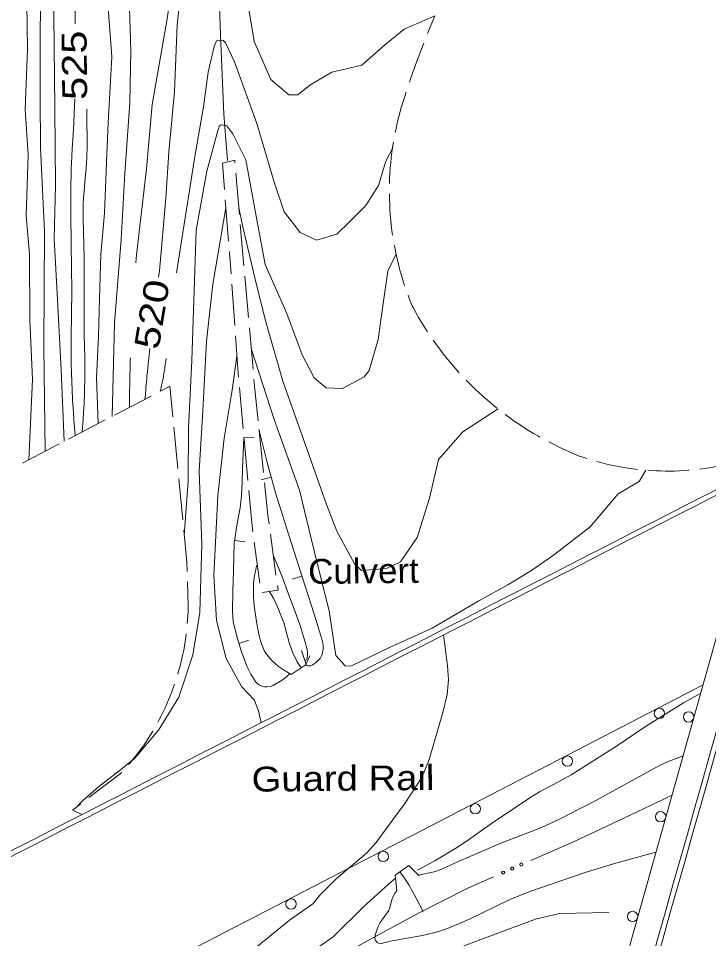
# Model space of a CAD drawing. Extents: x 2361284 to 2366480, y 6976556 to 6985346.
# Drawn here: x 2364554.1 to 2364687.2, y 6978961.5 to 6979139 of the extents above; entities that cross this region are included whole.
import ezdxf
from ezdxf.enums import TextEntityAlignment as Align

# ---------------------------------------------------------------- set-up
doc = ezdxf.new("R2010")
doc.units = 0
doc.header["$LTSCALE"] = 1.9
for name, color, linetype, lineweight in [('12', 7, 'Continuous', 13), ('13', 7, 'Continuous', 13), ('17', 7, 'Continuous', 13), ('21', 7, 'Continuous', 13), ('24', 7, 'Continuous', 13), ('3', 7, 'Continuous', 13), ('30', 7, 'Continuous', 13), ('6', 7, 'Continuous', 13), ('8', 7, 'Continuous', 13)]:
    doc.layers.add(name, color=color, linetype=linetype, lineweight=lineweight)

msp = doc.modelspace()

# ---------------------------------------------------------------- linework, layer by layer
at = {"layer": '12'}
for points in [[(2364561.991, 6979190.958), (2364561.881, 6979187.807), (2364561.933, 6979185.284), (2364562.253, 6979180.239), (2364562.622, 6979177.541), (2364563.211, 6979173.961), (2364563.39, 6979172.159), (2364563.817, 6979160.874), (2364564.553, 6979148.629), (2364564.753, 6979146.8), (2364565.066, 6979144.367), (2364565.136, 6979143.145), (2364565.025, 6979137.924)], [(2364634.444, 6979139.524), (2364628.539, 6979136.907), (2364624.668, 6979133.79), (2364620.364, 6979129.969), (2364614.547, 6979128.644), (2364610.341, 6979126.094), (2364607.987, 6979124.241), (2364606.267, 6979124.264), (2364602.799, 6979127.232), (2364599.6, 6979134.572), (2364596.968, 6979150.478), (2364593.254, 6979159.303), (2364590.885, 6979159.26), (2364587.173, 6979154.302), (2364586.228, 6979151.445), (2364584.728, 6979137.752), (2364584.2, 6979124.905), (2364583.121, 6979113.184), (2364582.536, 6979104.298), (2364581.309, 6979090.305), (2364581.13, 6979089.063)], [(2364564.963, 6979123.462), (2364564.922, 6979121.883), (2364564.879, 6979120.832), (2364564.765, 6979118.729), (2364564.63, 6979116.626), (2364564.451, 6979113.823), (2364564.374, 6979112.421), (2364564.313, 6979111.019), (2364564.291, 6979110.318), (2364564.268, 6979109.265), (2364564.238, 6979106.358), (2364564.23, 6979104.42), (2364564.241, 6979100.544), (2364564.288, 6979096.097), (2364564.367, 6979090.168), (2364564.397, 6979087.204), (2364564.401, 6979085.706), (2364564.372, 6979082.71), (2364564.275, 6979076.719), (2364564.263, 6979074.722), (2364564.266, 6979073.723), (2364564.287, 6979072.032), (2364564.313, 6979070.905), (2364564.389, 6979068.651), (2364564.438, 6979067.525), (2364564.559, 6979065.273), (2364564.703, 6979063.021), (2364564.811, 6979061.52), (2364565.05, 6979058.519)], [(2364579.441, 6979075.327), (2364579.304, 6979074.037), (2364579.237, 6979073.391), (2364579.138, 6979072.423), (2364579.041, 6979071.455), (2364578.993, 6979070.97), (2364578.9, 6979070.002), (2364578.855, 6979069.517), (2364578.788, 6979068.79), (2364578.702, 6979067.821), (2364578.661, 6979067.336), (2364578.6, 6979066.609), (2364578.542, 6979065.881), (2364578.514, 6979065.517)], [(2364610.912, 6978968.161), (2364612.246, 6978969.844), (2364615.397, 6978972.984), (2364621.22, 6978977.928), (2364623.09, 6978980.026), (2364626.259, 6978984.328), (2364628.629, 6978987.52), (2364631.901, 6978992.552), (2364633.339, 6978996.005), (2364634.84, 6979001.08), (2364635.993, 6979005.061), (2364636.789, 6979008.559), (2364637.033, 6979011.391), (2364636.897, 6979014.07), (2364636.11, 6979020.043)], [(2364610.912, 6978968.161), (2364606.391, 6978965.018), (2364598.711, 6978958.763), (2364589.458, 6978951.695), (2364580.137, 6978944.287), (2364574.508, 6978939.003), (2364566.422, 6978932.215), (2364563.724, 6978929.769), (2364557.181, 6978926.957), (2364554.404, 6978924.501), (2364554.777, 6978923.164), (2364557.94, 6978922.824), (2364564.518, 6978924.147), (2364577.349, 6978927.279), (2364591.697, 6978934.926), (2364611.792, 6978944.028), (2364622.998, 6978947.674), (2364636.083, 6978951.338), (2364636.871, 6978950.566)]]:
    msp.add_lwpolyline(points, dxfattribs=at)
at = {"layer": '13'}
for points in [[(2364616.711, 6979244.921), (2364611.254, 6979234.078), (2364605.293, 6979223.521), (2364598.494, 6979216.146), (2364594.496, 6979212.738), (2364590.323, 6979209.858), (2364587.32, 6979206.989), (2364584.586, 6979203.182), (2364580.241, 6979194.161), (2364578.678, 6979188.156), (2364577.148, 6979179.73), (2364577.11, 6979168.981), (2364576.978, 6979156.628), (2364575.547, 6979140.954), (2364575.815, 6979132.726), (2364575.6, 6979122.753), (2364574.61, 6979109.063), (2364573.891, 6979096.336), (2364572.614, 6979080.293), (2364572.166, 6979062.217)], [(2364554.503, 6979190.687), (2364554.308, 6979184.934), (2364554.137, 6979179.722), (2364554.508, 6979170.235), (2364554.394, 6979161.104), (2364555.438, 6979150.183), (2364555.696, 6979141.965), (2364555.821, 6979133.016), (2364555.402, 6979121.431), (2364555.955, 6979112.686), (2364555.577, 6979100.882), (2364556.227, 6979093.518), (2364556.288, 6979080.818), (2364556.787, 6979069.301), (2364556.084, 6979053.854)], [(2364555.993, 6979190.741), (2364555.98, 6979187.851), (2364556.315, 6979180.002), (2364556.944, 6979171.668), (2364557.592, 6979162.385), (2364558.493, 6979152.852), (2364558.567, 6979145.112), (2364558.308, 6979137.58), (2364558.279, 6979123.858), (2364558.372, 6979114.048), (2364559.145, 6979097.966), (2364558.988, 6979075.513), (2364559.259, 6979055.505)], [(2364558.312, 6979190.823), (2364558.437, 6979189.204), (2364559.064, 6979183.23), (2364560.097, 6979174.518), (2364560.807, 6979162.975), (2364560.875, 6979148.464), (2364560.929, 6979139.645), (2364561.099, 6979121.705), (2364561.231, 6979106.776), (2364560.969, 6979096.493), (2364561.66, 6979084.769), (2364562.339, 6979071.205), (2364562.921, 6979057.41)], [(2364568.71, 6979191.192), (2364569.313, 6979189.827), (2364570.267, 6979184.116), (2364570.842, 6979178.36), (2364571.85, 6979171.19), (2364572.2, 6979161.784), (2364572.238, 6979155.643), (2364571.931, 6979145.849), (2364571.437, 6979141.025), (2364572.107, 6979131.56), (2364571.418, 6979118.823), (2364571.156, 6979112.78), (2364570.733, 6979101.446), (2364569.97, 6979093.418), (2364569.73, 6979084.966), (2364569.52, 6979077.603), (2364569.145, 6979069.708), (2364569.479, 6979060.821)], [(2364584.807, 6979152.512), (2364582.71, 6979138.522), (2364579.884, 6979122.384), (2364578.822, 6979109.973), (2364576.879, 6979093.404), (2364576.764, 6979091.832)], [(2364626.248, 6979113.884), (2364624.991, 6979111.422), (2364623.585, 6979106.789), (2364621.112, 6979102.905), (2364617.902, 6979099.704), (2364615.504, 6979097.391), (2364611.605, 6979096.204), (2364608.42, 6979097.704), (2364605.332, 6979101.685), (2364603.489, 6979107.218), (2364600.081, 6979118.706), (2364595.777, 6979130.605), (2364594.052, 6979134.289), (2364593.598, 6979134.715), (2364592.339, 6979134.643), (2364591.859, 6979133.588), (2364590.676, 6979128.637), (2364589.819, 6979121.928), (2364588.094, 6979111.961), (2364586.933, 6979104.58), (2364585.885, 6979098.08), (2364584.582, 6979089.926)], [(2364567.282, 6979121.514), (2364567.296, 6979119.09), (2364567.334, 6979115.859), (2364567.341, 6979114.243), (2364567.338, 6979113.774), (2364567.314, 6979112.837), (2364567.271, 6979111.901), (2364567.234, 6979111.277), (2364567.142, 6979110.029), (2364566.981, 6979108.158), (2364566.765, 6979105.663), (2364566.677, 6979104.416), (2364566.613, 6979103.168), (2364566.594, 6979102.543), (2364566.582, 6979101.606), (2364566.59, 6979100.346), (2364566.639, 6979097.827), (2364566.776, 6979092.787), (2364566.803, 6979091.107), (2364566.809, 6979090.267), (2364566.804, 6979086.274), (2364566.781, 6979080.949), (2364566.783, 6979078.287), (2364566.79, 6979077.549), (2364566.822, 6979076.074), (2364566.905, 6979073.123), (2364566.926, 6979071.648), (2364566.923, 6979070.268), (2364566.913, 6979069.348), (2364566.872, 6979067.508), (2364566.843, 6979066.588), (2364566.766, 6979064.749), (2364566.667, 6979062.91), (2364566.591, 6979061.684), (2364566.414, 6979059.232)], [(2364586.094, 6979039.268), (2364586.835, 6979049.727), (2364586.928, 6979059.917), (2364587.574, 6979073.025), (2364588.405, 6979098.144), (2364590.467, 6979109.534), (2364592.611, 6979117.575), (2364592.795, 6979118.206), (2364593.193, 6979118.46), (2364594.274, 6979118.29), (2364595.489, 6979116.742), (2364597.947, 6979111.715), (2364600.097, 6979100.115), (2364601.728, 6979091.499), (2364605.868, 6979082.039), (2364608.864, 6979074.107), (2364611.158, 6979069.638), (2364613.436, 6979067.749), (2364616.647, 6979067.58), (2364620.776, 6979069.859), (2364621.754, 6979071.09), (2364623.487, 6979077.076), (2364624.376, 6979083.525), (2364625.348, 6979090.233), (2364626.941, 6979093.55)], [(2364565.163, 6978986.707), (2364566.531, 6978988.12), (2364569.566, 6978990.719), (2364574.112, 6978994.292), (2364576.572, 6978996.296), (2364581.141, 6979001.669), (2364585.061, 6979008.077), (2364587.754, 6979016.243), (2364589.067, 6979024.406), (2364589.461, 6979037.63), (2364588.988, 6979051.637), (2364589.677, 6979063.283), (2364590.379, 6979076.702), (2364591.585, 6979087.733), (2364594.135, 6979102.428)], [(2364596.624, 6979102.502), (2364597.357, 6979099.059), (2364599.714, 6979088.93), (2364601.709, 6979080.919), (2364605.112, 6979069.03), (2364608.667, 6979059.054), (2364613.55, 6979045.249), (2364615.529, 6979040.078), (2364618.959, 6979033.79), (2364620.251, 6979032.513), (2364625.108, 6979032.879), (2364627.796, 6979034.164), (2364631.04, 6979038.875), (2364633.419, 6979046.448), (2364635.108, 6979053.896), (2364639.848, 6979059.26), (2364646.616, 6979063.655)], [(2364675.1, 6979051.846), (2364673.87, 6979049.654), (2364669.803, 6979047.254), (2364664.373, 6979040.892), (2364657.604, 6979035.638), (2364653.103, 6979032.485), (2364648.529, 6979029.722), (2364642.888, 6979026.608), (2364633.907, 6979021.382), (2364625.782, 6979017.724), (2364618.236, 6979014.043), (2364617.145, 6979014.116), (2364615.317, 6979016.085), (2364614.075, 6979024.703), (2364611.603, 6979034.4), (2364608.292, 6979048), (2364603.462, 6979061.614), (2364599.013, 6979075.334)], [(2364575.698, 6979073.482), (2364575.683, 6979072.924), (2364575.675, 6979072.645), (2364575.664, 6979072.227), (2364575.648, 6979071.599), (2364575.632, 6979070.971), (2364575.624, 6979070.657), (2364575.614, 6979070.239), (2364575.609, 6979070.03), (2364575.602, 6979069.716), (2364575.591, 6979069.245), (2364575.582, 6979068.826), (2364575.577, 6979068.617), (2364575.57, 6979068.303), (2364575.561, 6979067.833), (2364575.551, 6979067.362), (2364575.547, 6979067.126), (2364575.539, 6979066.708), (2364575.536, 6979066.499), (2364575.53, 6979066.185), (2364575.525, 6979065.871), (2364575.523, 6979065.714), (2364575.518, 6979065.4), (2364575.516, 6979065.243), (2364575.512, 6979065.007), (2364575.508, 6979064.694), (2364575.506, 6979064.537), (2364575.503, 6979064.301), (2364575.499, 6979063.948)], [(2364582.58, 6979073.387), (2364582.508, 6979072.823), (2364582.471, 6979072.54), (2364582.412, 6979072.112), (2364582.351, 6979071.683), (2364582.32, 6979071.469), (2364582.255, 6979071.04), (2364582.221, 6979070.825), (2364582.169, 6979070.504), (2364582.098, 6979070.078), (2364582.061, 6979069.866), (2364582.004, 6979069.55), (2364581.946, 6979069.235), (2364581.916, 6979069.079), (2364581.834, 6979068.666), (2364581.792, 6979068.461), (2364581.728, 6979068.158), (2364581.662, 6979067.857), (2364581.628, 6979067.709), (2364581.559, 6979067.415), (2364581.524, 6979067.27), (2364581.47, 6979067.055)], [(2364596.247, 6979073.857), (2364595.329, 6979067.297), (2364593.807, 6979058.033), (2364592.573, 6979046.87), (2364591.789, 6979031.552), (2364592.342, 6979022.807), (2364594.202, 6979015.494), (2364597.143, 6979010.122), (2364599.578, 6979007.525), (2364600.418, 6979005.433), (2364600.9, 6979003.086)], [(2364609.355, 6979015.098), (2364609.526, 6979015.217), (2364609.606, 6979015.283), (2364609.709, 6979015.391), (2364609.781, 6979015.514), (2364609.801, 6979015.582), (2364609.825, 6979015.717), (2364609.858, 6979015.99), (2364609.871, 6979016.266), (2364609.869, 6979016.451), (2364609.844, 6979016.824), (2364609.808, 6979017.105), (2364609.7, 6979017.668), (2364609.558, 6979018.23), (2364609.225, 6979019.327), (2364608.439, 6979021.868), (2364608.158, 6979022.709), (2364608.009, 6979023.126), (2364607.054, 6979025.717), (2364605.828, 6979028.974), (2364605.207, 6979030.599), (2364604.573, 6979032.219), (2364604.141, 6979033.295), (2364603.261, 6979035.441)], [(2364600.201, 6979033.432), (2364600.166, 6979033.576), (2364600.034, 6979033.347), (2364599.573, 6979031.146), (2364599.453, 6979029.888), (2364599.459, 6979027.376), (2364599.605, 6979025.644), (2364600.088, 6979022.19), (2364600.567, 6979019.876), (2364600.893, 6979018.742), (2364601.537, 6979017.064), (2364601.941, 6979016.355), (2364603.005, 6979015.118), (2364604.296, 6979013.958), (2364605.06, 6979013.477)], [(2364685.71, 6979008.814), (2364682.398, 6979006.942), (2364675.04, 6979002.402), (2364669.257, 6978998.467), (2364660.708, 6978993.085), (2364658.121, 6978991.641), (2364654.63, 6978989.788), (2364652.938, 6978988.771), (2364645.367, 6978983.649), (2364640.459, 6978980.211), (2364638.479, 6978978.921), (2364634.424, 6978976.494), (2364631.1, 6978974.662)], [(2364682.315, 6978996.751), (2364679.322, 6978995.598), (2364677.872, 6978994.919), (2364665.495, 6978988.111), (2364658.469, 6978984.509), (2364654.886, 6978982.85), (2364647.173, 6978979.865), (2364639.235, 6978976.48), (2364635.76, 6978974.876), (2364634.296, 6978974.354), (2364631.249, 6978973.724)], [(2364627.099, 6978970.715), (2364626.758, 6978970.316), (2364626.232, 6978969.337), (2364625.993, 6978968.502), (2364625.747, 6978967.385), (2364625.545, 6978966.86), (2364623.867, 6978964.554), (2364623.475, 6978963.784), (2364622.929, 6978962.215), (2364622.872, 6978961.511), (2364622.959, 6978961.16), (2364623.303, 6978960.738), (2364623.577, 6978960.601), (2364624.132, 6978960.533), (2364625.801, 6978960.992), (2364632.075, 6978962.075), (2364635.174, 6978962.841), (2364637.2, 6978963.526), (2364641.125, 6978965.19), (2364648.796, 6978968.919), (2364652.732, 6978970.539), (2364663.455, 6978974.212), (2364668.864, 6978975.903), (2364677.081, 6978978.159)], [(2364626.856, 6978973.133), (2364625.497, 6978971.94), (2364620.688, 6978967.614), (2364614.813, 6978961.818), (2364607.331, 6978956.625), (2364602.474, 6978953.249), (2364599.933, 6978951.235), (2364599.216, 6978948.758), (2364599.725, 6978947.893), (2364603.353, 6978946.164), (2364605.128, 6978946.394), (2364612.529, 6978949.574), (2364625.762, 6978954.59), (2364643.279, 6978961.288), (2364653.823, 6978965.189), (2364658.452, 6978966.3), (2364667.971, 6978966.493)]]:
    msp.add_lwpolyline(points, dxfattribs=at)
at = {"layer": '17'}
for points in [[(2364529.965, 6978373.138), (2364535.258, 6978406.49), (2364540.902, 6978439.786), (2364549.106, 6978484.686), (2364557.97, 6978529.463), (2364569.459, 6978583.334), (2364582.179, 6978636.93), (2364594.237, 6978683.576), (2364606.935, 6978730.039), (2364617.539, 6978767.613), (2364628.223, 6978805.166), (2364632.657, 6978820.549), (2364637.071, 6978835.932), (2364663.548, 6978929.949), (2364689.975, 6979023.985), (2364706.14, 6979080.432), (2364722.184, 6979136.917), (2364728.188, 6979158.586), (2364734.162, 6979180.253), (2364740.454, 6979203.114), (2364746.738, 6979225.977)], [(2364686.165, 6979010.418), (2364659.992, 6978996.839), (2364633.81, 6978983.269), (2364590.252, 6978960.784), (2364546.703, 6978938.289), (2364514.958, 6978921.825), (2364483.233, 6978905.333)]]:
    msp.add_lwpolyline(points, dxfattribs=at)
for centre in [(2364677.749, 6979004.924), (2364683.39, 6979004.243), (2364659.997, 6978995.71), (2364642.239, 6978986.51), (2364677.979, 6978984.988), (2364624.472, 6978977.322), (2364606.702, 6978968.145), (2364672.569, 6978965.734)]:
    msp.add_circle(centre, 1, dxfattribs=at)
at = {"layer": '21'}
for points in [[(2364592.717, 6979149.547), (2364592.857, 6979143.228), (2364593.068, 6979135.77), (2364593.713, 6979120.525), (2364594.428, 6979111.582)], [(2364608.628, 6979013.681), (2364607.857, 6979014.884), (2364607, 6979016.706), (2364606.331, 6979018.61), (2364605.814, 6979020.485), (2364605.286, 6979022.36), (2364604.106, 6979025.489), (2364603.361, 6979027.013), (2364602.457, 6979028.504)], [(2364680.177, 6978989.14), (2364670.778, 6978984.631), (2364661.33, 6978980.22), (2364652.944, 6978976.56)], [(2364627.704, 6978974.361), (2364628.586, 6978973.109), (2364629.408, 6978971.827), (2364630.852, 6978969.29), (2364632.197, 6978966.703)], [(2364645.764, 6978973.402), (2364640.785, 6978971.205), (2364631.249, 6978966.404), (2364621.868, 6978961.295), (2364608.031, 6978953.502), (2364594.347, 6978945.462)]]:
    msp.add_lwpolyline(points, dxfattribs=at)
for centre in [(2364651.111, 6978975.762), (2364647.598, 6978974.212), (2364649.354, 6978974.987)]:
    msp.add_circle(centre, 0.3, dxfattribs=at)
at = {"layer": '24'}
for p, q in [((2364579.708, 6979066.129), (2364572.614, 6979062.441)), ((2364570.843, 6979061.524), (2364563.747, 6979057.836)), ((2364584.861, 6979052.188), (2364584.096, 6979060.15)), ((2364585.816, 6979042.236), (2364585.05, 6979050.2))]:
    msp.add_line(p, q, dxfattribs=at)
for points in [[(2364632.997, 6979136.079), (2364633.838, 6979138.109), (2364634.444, 6979139.524)], [(2364629.535, 6979126.696), (2364629.749, 6979127.348), (2364630.703, 6979130.057), (2364631.707, 6979132.747), (2364632.275, 6979134.212)], [(2364626.807, 6979117.08), (2364626.817, 6979117.14), (2364627.017, 6979118.122), (2364627.248, 6979119.104), (2364627.489, 6979120.086), (2364627.749, 6979121.059), (2364628.02, 6979122.021), (2364628.321, 6979122.994), (2364628.632, 6979123.947), (2364628.856, 6979124.61), (2364628.914, 6979124.79)], [(2364625.671, 6979107.158), (2364625.712, 6979108.149), (2364625.762, 6979109.159), (2364625.833, 6979110.16), (2364625.913, 6979111.161), (2364626.024, 6979112.162), (2364626.144, 6979113.163), (2364626.285, 6979114.165), (2364626.436, 6979115.115)], [(2364626.286, 6979097.194), (2364626.158, 6979098.093), (2364626.028, 6979099.092), (2364625.929, 6979100.101), (2364625.839, 6979101.1), (2364625.769, 6979102.109), (2364625.72, 6979103.109), (2364625.68, 6979104.118), (2364625.661, 6979105.128), (2364625.66, 6979105.158)], [(2364628.599, 6979087.474), (2364628.341, 6979088.272), (2364628.052, 6979089.229), (2364627.763, 6979090.207), (2364627.504, 6979091.174), (2364627.264, 6979092.152), (2364627.035, 6979093.141), (2364626.825, 6979094.119), (2364626.626, 6979095.107), (2364626.605, 6979095.217)], [(2364633.004, 6979078.547), (2364632.445, 6979079.432), (2364631.866, 6979080.366), (2364631.306, 6979081.311), (2364630.757, 6979082.256), (2364630.238, 6979083.221), (2364630.065, 6979083.539), (2364629.686, 6979084.476), (2364629.328, 6979085.412), (2364629.267, 6979085.592)], [(2364639.119, 6979070.654), (2364639.069, 6979070.703), (2364638.341, 6979071.527), (2364637.623, 6979072.351), (2364636.925, 6979073.204), (2364636.237, 6979074.057), (2364635.568, 6979074.921), (2364634.91, 6979075.795), (2364634.272, 6979076.689), (2364634.13, 6979076.898)], [(2364583.907, 6979062.138), (2364583.331, 6979068.023), (2364581.48, 6979067.055)], [(2364646.405, 6979063.813), (2364646.243, 6979063.941), (2364645.397, 6979064.633), (2364644.56, 6979065.345), (2364643.743, 6979066.067), (2364642.926, 6979066.81), (2364642.129, 6979067.562), (2364641.341, 6979068.325), (2364640.574, 6979069.097), (2364640.483, 6979069.187)], [(2364654.679, 6979058.232), (2364654.397, 6979058.389), (2364653.451, 6979058.939), (2364652.506, 6979059.51), (2364651.59, 6979060.102), (2364650.664, 6979060.693), (2364649.758, 6979061.314), (2364648.872, 6979061.946), (2364647.986, 6979062.598)], [(2364561.975, 6979056.911), (2364557.059, 6979054.364), (2364554.87, 6979053.223)], [(2364663.758, 6979054.088), (2364663.005, 6979054.331), (2364662.293, 6979054.574), (2364661.269, 6979054.985), (2364660.275, 6979055.425), (2364659.271, 6979055.876), (2364658.276, 6979056.346), (2364657.292, 6979056.827), (2364656.438, 6979057.279)], [(2364673.518, 6979052.001), (2364673.498, 6979052.001), (2364672.607, 6979052.112), (2364671.716, 6979052.234), (2364670.834, 6979052.375), (2364669.953, 6979052.527), (2364669.061, 6979052.709), (2364668.189, 6979052.89), (2364667.317, 6979053.092), (2364666.445, 6979053.314), (2364665.673, 6979053.516)], [(2364693.324, 6979053.609), (2364693.054, 6979053.527), (2364692.187, 6979053.298), (2364691.319, 6979053.08), (2364690.44, 6979052.882), (2364689.562, 6979052.693), (2364688.684, 6979052.525), (2364687.795, 6979052.367), (2364686.916, 6979052.228), (2364686.028, 6979052.11), (2364685.489, 6979052.035)], [(2364683.501, 6979051.836), (2364683.351, 6979051.824), (2364682.452, 6979051.766), (2364681.562, 6979051.717), (2364680.662, 6979051.679), (2364679.762, 6979051.67), (2364678.872, 6979051.672), (2364677.972, 6979051.683), (2364677.072, 6979051.715), (2364676.171, 6979051.766), (2364675.51, 6979051.81)], [(2364586.651, 6979032.273), (2364586.593, 6979034.113), (2364586.005, 6979040.247)], [(2364586.676, 6979022.283), (2364586.739, 6979022.964), (2364586.781, 6979023.814), (2364586.823, 6979024.644), (2364586.835, 6979025.485), (2364586.843, 6979025.745), (2364586.71, 6979030.274)], [(2364584.839, 6979012.475), (2364585.003, 6979013.057), (2364585.236, 6979013.859), (2364585.438, 6979014.671), (2364585.63, 6979015.493), (2364585.812, 6979016.314), (2364585.985, 6979017.136), (2364586.127, 6979017.957), (2364586.269, 6979018.799), (2364586.391, 6979019.62), (2364586.485, 6979020.291)], [(2364581.016, 6979003.257), (2364581.252, 6979003.709), (2364581.645, 6979004.453), (2364582.018, 6979005.208), (2364582.381, 6979005.961), (2364582.723, 6979006.735), (2364583.056, 6979007.508), (2364583.379, 6979008.281), (2364583.681, 6979009.064), (2364583.974, 6979009.847), (2364584.237, 6979010.569)], [(2364575.364, 6978995.034), (2364575.641, 6978995.357), (2364576.185, 6978996.002), (2364576.699, 6978996.667), (2364577.212, 6978997.332), (2364577.716, 6978998.007), (2364578.2, 6978998.691), (2364578.673, 6978999.386), (2364579.136, 6979000.09), (2364579.58, 6979000.794), (2364580.023, 6979001.509), (2364580.033, 6979001.519)], [(2364567.705, 6978988.661), (2364573.98, 6978993.461), (2364574.049, 6978993.532)], [(2364566.366, 6978985.398), (2364564.537, 6978986.231), (2364566.117, 6978987.446)]]:
    msp.add_lwpolyline(points, dxfattribs=at)
at = {"layer": '3'}
for centre, radius, start, end in [((2395489.598, 6970295.181), 31970.108, 163.88809, 164.48122), ((2395489.598, 6970295.181), 31969.148, 163.88809, 164.48122), ((2298600.151, 6997680.227), 68677.501, 344.06468, 344.33695), ((2298590.38, 6997682.992), 68688.615, 344.06443, 344.33693), ((2275038.221, 7153835.615), 196437.998, 297.08653, 297.15666), ((2274906.881, 7154092.037), 196727.06, 297.08648, 297.15661)]:
    msp.add_arc(centre, radius, start, end, dxfattribs=at)
at = {"layer": '30'}
for p, q in [((2364597.606, 6979058.148), (2364599.607, 6979058.068)), ((2364602.868, 6979050.499), (2364600.944, 6979049.961)), ((2364595.825, 6979038.261), (2364597.808, 6979037.999)), ((2364608.8, 6979031.404), (2364606.896, 6979030.796)), ((2364596.644, 6979018.427), (2364598.548, 6979019.036)), ((2364609.453, 6979014.219), (2364610.337, 6979016.008))]:
    msp.add_line(p, q, dxfattribs=at)
for points in [[(2364609.453, 6979014.219), (2364609.604, 6979014.151), (2364609.886, 6979014.073), (2364610.116, 6979014.065), (2364610.455, 6979014.119), (2364610.764, 6979014.252), (2364611.351, 6979014.617), (2364611.758, 6979014.941), (2364612.282, 6979015.496), (2364612.656, 6979016.17), (2364612.85, 6979016.841), (2364612.915, 6979017.352), (2364612.898, 6979018.112), (2364612.75, 6979018.851), (2364612.131, 6979020.935), (2364611.491, 6979023.019), (2364610.192, 6979027.058), (2364608.903, 6979031.095), (2364606.295, 6979039.28), (2364603.717, 6979047.476), (2364602.009, 6979053.581), (2364600.501, 6979059.746)], [(2364597.606, 6979058.148), (2364597.475, 6979055.148), (2364597.353, 6979052.147), (2364597.238, 6979049.516), (2364597.133, 6979046.883), (2364596.875, 6979044.591), (2364596.208, 6979041.164), (2364595.75, 6979037.73), (2364595.655, 6979035.109), (2364595.58, 6979032.488), (2364595.467, 6979028.568), (2364595.375, 6979024.646), (2364595.524, 6979022.657), (2364596.231, 6979019.724), (2364597.159, 6979016.812), (2364598.227, 6979013.902), (2364598.93, 6979012.509), (2364599.783, 6979011.127), (2364600.046, 6979010.809), (2364600.268, 6979010.612), (2364600.631, 6979010.375), (2364601.032, 6979010.189), (2364601.574, 6979010.044), (2364602.004, 6979010.018), (2364602.642, 6979010.094), (2364603.24, 6979010.31), (2364604.961, 6979011.306), (2364605.735, 6979011.914), (2364606.438, 6979012.63)]]:
    msp.add_lwpolyline(points, dxfattribs=at)
at = {"layer": '6'}
for p, q in [((2364596.727, 6979101.193), (2364596.031, 6979109.167)), ((2364594.01, 6979103.977), (2364594.646, 6979096.003)), ((2364597.602, 6979091.23), (2364596.906, 6979099.205)), ((2364594.805, 6979094.004), (2364594.828, 6979093.715)), ((2364594.828, 6979093.715), (2364595.116, 6979089.726)), ((2364595.255, 6979087.727), (2364595.831, 6979079.754)), ((2364598.486, 6979081.269), (2364597.781, 6979089.241)), ((2364599.361, 6979071.307), (2364598.665, 6979079.28)), ((2364596.734, 6979067.791), (2364597.45, 6979059.827)), ((2364601.36, 6979051.405), (2364600.535, 6979059.366)), ((2364597.629, 6979057.84), (2364598.355, 6979049.876)), ((2364599.608, 6979037.947), (2364600.644, 6979030.017)), ((2364603.778, 6979031.556), (2364602.713, 6979039.486))]:
    msp.add_line(p, q, dxfattribs=at)
for points in [[(2364595.862, 6979111.155), (2364595.818, 6979111.615), (2364593.443, 6979111.062), (2364593.851, 6979105.976)], [(2364595.97, 6979077.755), (2364596.488, 6979070.548), (2364596.556, 6979069.779)], [(2364600.326, 6979061.354), (2364599.708, 6979067.409), (2364599.54, 6979069.317)], [(2364602.444, 6979041.464), (2364602.229, 6979043.092), (2364601.569, 6979049.417)], [(2364598.534, 6979047.887), (2364599.037, 6979042.311), (2364599.349, 6979039.934)], [(2364601.13, 6979028.272), (2364604.176, 6979028.661), (2364604.047, 6979029.579)]]:
    msp.add_lwpolyline(points, dxfattribs=at)
at = {"layer": '8'}
for points in [[(2364605.06, 6979013.477), (2364606.72, 6979012.453), (2364609.622, 6979014.331), (2364608.697, 6979017.022)], [(2364631.401, 6978973.566), (2364629.413, 6978975.586), (2364626.8, 6978973.702), (2364627.099, 6978970.715)]]:
    msp.add_lwpolyline(points, dxfattribs=at)

# ---------------------------------------------------------------- texts
at = {"layer": '12', "width": 1.25}
for s, height, rotation, p in [(' 525 ', 4.799, 90.545, (2364567.302, 6979129.964)), (' 520 ', 4.8, 80.591, (2364582.22, 6979081.528))]:
    msp.add_text(s, height=height, rotation=rotation, dxfattribs=at).set_placement(p, align=Align.CENTER)
at = {"layer": '17', "width": 1.15}
msp.add_text('Guard Rail', height=4.799, rotation=0.545, dxfattribs=at).set_placement((2364599.096, 6978989.819))
at = {"layer": '8', "width": 1.05}
msp.add_text('Culvert', height=4.799, rotation=0.545, dxfattribs=at).set_placement((2364610.005, 6979029.896))

doc.saveas('drawing.dxf')
